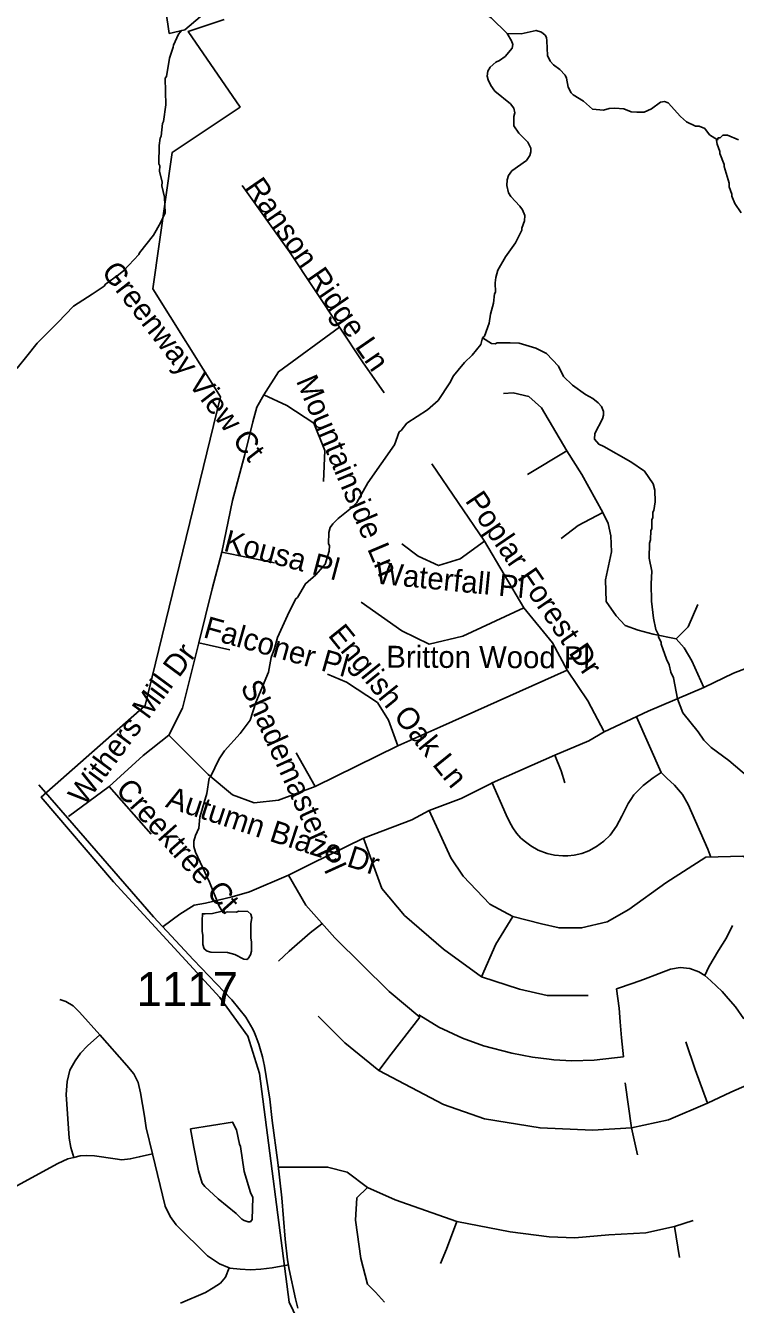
# Model space of a CAD drawing. Extents: x 1383679 to 1536984, y 460658 to 651027.
# Drawn here: x 1401869 to 1404948, y 505648 to 511196 of the extents above; entities that cross this region are included whole.
import ezdxf

# ---------------------------------------------------------------- set-up
doc = ezdxf.new("R2010")
doc.units = 0
for name, color, linetype in [('Default', 7, 'Continuous'), ('Exist Boundary Political City Limit New', 7, 'Continuous'), ('Exist Hydrographic Bay Label', 7, 'Continuous'), ('Exist Hydrographic Misc Water Feature', 7, 'Continuous'), ('Exist Road Non-System Secondary Historical Number Label', 7, 'Continuous'), ('Exist Road Non-System Type 51', 7, 'Continuous'), ('Exist Road Non-System Type 51 Label', 7, 'Continuous'), ('Map Preparation Boundary City Limit Buffer Line', 7, 'Continuous')]:
    doc.layers.add(name, color=color, linetype=linetype)

msp = doc.modelspace()

# ---------------------------------------------------------------- linework, layer by layer
at = {"layer": 'Default'}
msp.add_lwpolyline([(1403131, 505411.3), (1403012, 505658.8), (1402884.2, 506650), (1402833.5, 506812.1), (1402711.9, 506979.5), (1402250.6, 507481.7), (1401937, 507849.5), (1402388.4, 508246.1), (1402715.4, 509585.2), (1402421, 510054.7), (1402505.8, 510645.5), (1402799.4, 510842.3), (1402574.6, 511170.7), (1402730.2, 511222.1)], dxfattribs=at)
at = {"layer": 'Exist Boundary Political City Limit New'}
msp.add_lwpolyline([(1403131, 505411.3), (1403012, 505658.8), (1402884.2, 506650), (1402833.5, 506812.1), (1402711.9, 506979.5), (1402250.6, 507481.7), (1401937, 507849.5), (1402388.4, 508246.1), (1402715.4, 509585.2), (1402421, 510054.7), (1402505.8, 510645.5), (1402799.4, 510842.3), (1402574.6, 511170.7), (1402730.2, 511222.1)], dxfattribs=at)
at = {"layer": 'Exist Hydrographic Bay Label'}
msp.add_lwpolyline([(1402208.5, 512451.4), (1402371.4, 512215), (1402633.5, 511993.1), (1402673.5, 511916.9), (1402641.5, 511533.4), (1402477.4, 511261), (1402492.5, 511162.3), (1402559.5, 511177.3), (1402788.5, 511373), (1402842.4, 511572.1), (1402970.5, 511743.4), (1403354.5, 511762), (1403470.5, 511726.8)], dxfattribs=at)
at = {"layer": 'Exist Hydrographic Misc Water Feature'}
for points in [[(1403616.5, 511664.3), (1403610, 511645.8), (1403609.7, 511629.8), (1403619, 511597.6), (1403642.1, 511557.1), (1403704.2, 511467.7), (1403736.6, 511395), (1403747.6, 511346.8), (1403757, 511322.6), (1403798.3, 511285.7), (1403849.6, 511256.5), (1403889.1, 511229.7), (1403958.5, 511162.2)], [(1402547.6, 511175.8), (1402533.2, 511158.1), (1402510.2, 511110.7), (1402510, 511102.7), (1402493, 511055.1), (1402480.5, 510974.9), (1402475, 510967.5), (1402477.1, 510852.4), (1402467.1, 510779.8), (1402462.8, 510771.9), (1402457.6, 510716), (1402453.4, 510708.2), (1402448.8, 510676.3), (1402447.1, 510596.3), (1402450.9, 510588.2), (1402450.3, 510564.3), (1402461.3, 510516.1), (1402460.9, 510500.1), (1402471.9, 510451.8), (1402474.4, 510383.8), (1402454.4, 510340.5), (1402424.3, 510287.2), (1402362.7, 510210.4), (1402360.4, 510202.4), (1402295, 510134), (1402272.6, 510114.5), (1402215.7, 510073.8), (1402209.5, 510065.9), (1402157.7, 510031.2)], [(1403958.5, 511162.2), (1404019.6, 511160.8), (1404083.9, 511175.3), (1404107.8, 511166.8), (1404123.5, 511154.4), (1404129.3, 511144.3), (1404130.9, 511130.3), (1404133.6, 511066.2), (1404145.1, 511042), (1404158.7, 511025.7), (1404186.3, 511005.1), (1404209.8, 510980.6), (1404215.4, 510968.4), (1404222.6, 510928.3), (1404236, 510904), (1404243.9, 510895.8), (1404289.4, 510868.8), (1404328.6, 510834), (1404376.5, 510828.9), (1404400.7, 510836.3), (1404424.7, 510837.8), (1404464.7, 510834.9), (1404496.4, 510822.2), (1404520.3, 510819.7), (1404552.3, 510820.9), (1404584.6, 510834.2), (1404623.3, 510863.3), (1404641.3, 510866.9), (1404657.2, 510860.6), (1404710, 510801.4), (1404735.4, 510778.8), (1404775.1, 510759.9), (1404791.1, 510759.6), (1404814.9, 510749.1), (1404836.3, 510722.6), (1404871.2, 510700.8)], [(1403958.5, 511162.2), (1403977, 511129.7), (1403982.6, 511113.6), (1403980.2, 511097.6), (1403949.5, 511062.4), (1403925.1, 511044.9), (1403908.9, 511037.3), (1403884.5, 511015.8), (1403874, 510998.1), (1403871.6, 510976.2), (1403875.2, 510960.1), (1403886.7, 510935.8), (1403904.2, 510911.5), (1403973, 510855.9), (1403986.6, 510837.6), (1403992.1, 510817.5), (1403987.8, 510801.6), (1403986.9, 510761.7), (1404008.2, 510729.2), (1404047.4, 510690.3), (1404060.8, 510664), (1404060.5, 510648), (1404056.1, 510632.1), (1404041.6, 510610.5), (1403978.7, 510565.9), (1403964.2, 510546.3), (1403957.9, 510526.4), (1403957.4, 510502.4), (1403964.7, 510470.3), (1403974.3, 510454.1), (1404013.4, 510413.2), (1404025, 510396.9), (1404034.6, 510372.7), (1404034, 510348.8), (1404021.3, 510317.1), (1404021.1, 510309.1), (1403994, 510253.7), (1403950.6, 510192.7), (1403917.4, 510135.5), (1403908.7, 510103.7), (1403906.1, 510079.8), (1403907.2, 510039.7), (1403903.1, 510031.8), (1403898.2, 509992), (1403885.2, 509944.3), (1403880.4, 509904.4), (1403859.2, 509848.9), (1403850.8, 509840.9)], [(1404871.2, 510700.8), (1404865.8, 510697.9), (1404869.4, 510681.9), (1404880.7, 510649.6), (1404880.5, 510641.6), (1404899.5, 510593.2), (1404899.3, 510585.2), (1404921.7, 510512.7), (1404921.4, 510496.7), (1404932.7, 510464.5), (1404932.5, 510456.5), (1404945.8, 510424.3), (1404973, 510383.7)], [(1404871.2, 510700.8), (1404874.1, 510709.7), (1404882.1, 510709.5), (1404894.3, 510721.3), (1404914.2, 510720.8), (1404961.8, 510699.7)], [(1402157.7, 510031.2), (1402076.6, 509978.2), (1402009.2, 509907.8), (1401919.4, 509818.3), (1401874.2, 509761.6), (1401833.3, 509709.4), (1401784.2, 509655.7), (1401735.1, 509597.6), (1401710.1, 509549.3), (1401680.7, 509478), (1401669.6, 509422.3)], [(1403850.8, 509840.9), (1403843.8, 509813), (1403806.9, 509766), (1403772.7, 509734.6), (1403745.7, 509701.7), (1403726.1, 509677), (1403710.2, 509645.6), (1403659, 509569.6), (1403612.2, 509528.6), (1403522.9, 509470.7), (1403498.2, 509439.2), (1403490.1, 509433.4), (1403468.8, 509377.9), (1403353.2, 509212.6), (1403305.4, 509127.7), (1403282.9, 509104.2), (1403225.8, 509057.5), (1403201.3, 509034.1), (1403191, 509018.3), (1403184.5, 508996.5), (1403183.5, 508948.5), (1403187.3, 508940.5), (1403186.8, 508916.5), (1403168.7, 508859.8), (1403128.6, 508813.8), (1403083.6, 508774.8), (1403048.4, 508715.7), (1403042.2, 508709.8), (1403013, 508652.5), (1402962.6, 508541.7), (1402949.5, 508493.9), (1402934.7, 508454.3), (1402923.3, 508390.6), (1402868.4, 508259.9), (1402842.8, 508182.5), (1402799.5, 508125.5), (1402731.9, 508049.1), (1402709.1, 508015.6), (1402671.4, 507936.5), (1402665.2, 507930.6), (1402655.8, 507864.8), (1402625.6, 507761.6), (1402620.5, 507713.7), (1402605.9, 507682), (1402599.3, 507658.2), (1402598.8, 507634.2), (1402606.3, 507610.1), (1402667.5, 507480.8), (1402709.2, 507375.9), (1402721.6, 507353.8)], [(1403850.8, 509840.9), (1403890.4, 509816.2), (1403906.4, 509815.9), (1403914.5, 509819.7), (1403970.5, 509820.4), (1404010.5, 509817.6), (1404082, 509795.9), (1404129.5, 509772.9), (1404180.4, 509717.8), (1404202.6, 509674.1), (1404241.8, 509635.6), (1404297.8, 509595.2), (1404329.3, 509578.5), (1404353, 509560), (1404366.7, 509543.7), (1404376.2, 509521.5), (1404375.8, 509505.5), (1404371.5, 509489.6), (1404338.1, 509426.3), (1404337.5, 509402.4), (1404355.1, 509380), (1404376.8, 509369.5), (1404495.3, 509303.2)], [(1404594.9, 509092.9), (1404600.4, 509129.9), (1404599, 509180.9), (1404592.1, 509208.2), (1404554.6, 509262.4), (1404495.3, 509303.2)], [(1404594.9, 509092.9), (1404590.7, 509084.8), (1404590.2, 509060.8), (1404586.1, 509052.9), (1404585.1, 509013), (1404581, 509005.1), (1404580.1, 508965.1), (1404575.8, 508951.2), (1404574.4, 508885.3), (1404585.1, 508829.1), (1404582.3, 508774.2), (1404584.3, 508699.2), (1404592.7, 508625), (1404603.7, 508576.7), (1404615.2, 508552.5), (1404615, 508544.5), (1404626.5, 508520.2), (1404626.4, 508512.2), (1404648.9, 508447.8), (1404660.4, 508423.6), (1404667.7, 508391.4), (1404679.2, 508367.1), (1404697.2, 508274.8), (1404719.9, 508214.3), (1404786.1, 508132.9), (1404811.3, 508096.3), (1404842.7, 508063.6), (1404919.5, 508007.9), (1405005.9, 507934)], [(1402721.6, 507353.8), (1402726.6, 507347.5), (1402744.7, 507351.1), (1402784.7, 507350.2), (1402792.8, 507354), (1402832.8, 507353.1), (1402846.5, 507340.8), (1402850.2, 507324.7), (1402845.7, 507300.9), (1402846.3, 507236.9), (1402849.9, 507220.8), (1402849.1, 507180.8), (1402844.8, 507164.9), (1402834.4, 507149.2), (1402828.3, 507145.3), (1402816.3, 507145.6), (1402776.7, 507166.4), (1402744.9, 507175.2), (1402672.9, 507176.8), (1402657, 507181.2), (1402643.2, 507191.5), (1402637.7, 507209.6), (1402638.5, 507249.5), (1402634.9, 507265.6), (1402635.9, 507313.6), (1402636.5, 507342.8), (1402648.5, 507343.2), (1402680.6, 507344.5), (1402721.6, 507353.8)], [(1402584.2, 506409.6), (1402766.9, 506439.6), (1402784.3, 506405.6), (1402797.1, 506343), (1402800.9, 506333), (1402816.8, 506224.4), (1402845.1, 506134.4), (1402854.6, 506112), (1402852.8, 506016), (1402844.6, 506006.4), (1402834.5, 506006.6), (1402816.7, 506012.7), (1402806.7, 506018.6), (1402783.2, 506042.9), (1402704.4, 506106.8), (1402647.4, 506159.7), (1402635.7, 506173.9), (1402618.8, 506228.4), (1402598.8, 506330.5), (1402584.2, 506409.6)]]:
    msp.add_lwpolyline(points, dxfattribs=at)
at = {"layer": 'Exist Road Non-System Type 51'}
for p, q in [((1404216.6, 509351.7), (1404045.8, 509248.5)), ((1404625.6, 507955.3), (1404518.6, 508197.2)), ((1404497.1, 506413.7), (1404470.4, 506609.8)), ((1404497.1, 506413.7), (1404523.8, 506297.8)), ((1404684.1, 505985.9), (1404764.3, 506012.6)), ((1404684.1, 505985.9), (1404706.4, 505852.2))]:
    msp.add_line(p, q, dxfattribs=at)
for points in [[(1403231.5, 509888.4), (1403013.9, 510213.9), (1402808.2, 510502.1)], [(1402902.4, 509594.3), (1402967, 509694.3), (1403231.5, 509888.4)], [(1403231.5, 509888.4), (1403331.2, 509737.5), (1403425.3, 509602.2)], [(1402720.2, 508912), (1402767.2, 509135.5), (1402820.1, 509335.5), (1402855.3, 509476.6), (1402873, 509541.3), (1402902.4, 509594.3)], [(1402902.4, 509594.3), (1403002.3, 509547.2), (1403119.8, 509470.8), (1403166.8, 509353.1), (1403161, 509217.8)], [(1404216.6, 509351.7), (1404107.6, 509537.5), (1404051.7, 509587.6), (1403983.9, 509602.3), (1403942.6, 509599.4)], [(1404372.8, 509083.4), (1404281.5, 509248.5), (1404216.6, 509351.7)], [(1403631.1, 509294.3), (1403860.4, 508959)], [(1404372.8, 509083.4), (1404266.7, 509027.4), (1404193.1, 508971.3)], [(1404691, 508535), (1404590.8, 508555.6), (1404526, 508573.3), (1404470, 508593.9), (1404431.7, 508635.2), (1404387.5, 508697.1), (1404384.6, 508791.5), (1404411.1, 508912.4), (1404408.1, 508983.1), (1404396.4, 509036.2), (1404372.8, 509083.4)], [(1403860.4, 508959), (1403754.6, 508882.6), (1403660.5, 508853.2), (1403572.4, 508894.3), (1403501.8, 508947.3)], [(1403860.4, 508959), (1404030.8, 508670.8)], [(1402620.3, 508517.9), (1402679, 508753.2), (1402720.2, 508912)], [(1402720.2, 508912), (1402949.4, 508864.9)], [(1404030.8, 508670.8), (1403766.3, 508547.3), (1403619.4, 508512), (1403501.8, 508570.8), (1403325.5, 508694.3)], [(1404030.8, 508670.8), (1404154.2, 508517.9), (1404218.9, 508400.2)], [(1404691, 508535), (1404744, 508588), (1404785.3, 508685.3)], [(1402491, 508117.9), (1402549.7, 508235.5), (1402620.3, 508517.9)], [(1402620.3, 508517.9), (1402755.4, 508488.5)], [(1404811, 508324.4), (1404758.7, 508440.6), (1404726.3, 508496.6), (1404691, 508535)], [(1404218.9, 508400.2), (1403666.4, 508153.2), (1403484.2, 508070.8)], [(1404218.9, 508400.2), (1404307.8, 508266.4), (1404379, 508132.7)], [(1404811, 508324.4), (1404940.1, 508386.8), (1405033.6, 508422.4)], [(1403484.2, 508070.8), (1403443.1, 508182.6), (1403396, 508259.1), (1403260.9, 508347.3), (1403178.6, 508382.6)], [(1404379, 508132.7), (1404570.5, 508221.9), (1404811, 508324.4)], [(1402232.4, 507894.4), (1402379.3, 508029.7), (1402491, 508117.9)], [(1403125.7, 507894.4), (1402967, 507835.6), (1402861.2, 507823.8), (1402767.2, 507859.1), (1402661.4, 507947.3), (1402491, 508117.9)], [(1404165.3, 508031.4), (1404313, 508093), (1404379, 508132.7)], [(1403484.2, 508070.8), (1403125.7, 507894.4)], [(1403043.4, 508041.4), (1403125.7, 507894.4)], [(1403619.9, 507790.7), (1403759.1, 507843.6), (1403906.8, 507917.5), (1404165.3, 508031.4)], [(1404165.3, 508031.4), (1404193, 507963.7), (1404208.4, 507911.3)], [(1404625.6, 507955.3), (1404591.4, 507932.9), (1404547.4, 507899.8), (1404526.6, 507878.3), (1404507.8, 507858.5), (1404494.9, 507839.2), (1404483.1, 507820.9), (1404455.4, 507765.7), (1404433, 507723.1), (1404405.4, 507684.2), (1404377.5, 507657.8), (1404346.4, 507634.2), (1404311.8, 507615.3), (1404281.4, 507604.3), (1404248.6, 507597.6), (1404221.6, 507593.9), (1404199.4, 507594.7), (1404164.1, 507597.6), (1404132.1, 507604.3), (1404092.5, 507618.5), (1404061.1, 507637.2), (1404037.2, 507655.1), (1404017.9, 507671.6), (1403999.1, 507692.4), (1403983.5, 507716.3), (1403968.5, 507742.5), (1403954.4, 507772.3), (1403891.6, 507914.1)], [(1404841.4, 507588), (1404829, 507623.3), (1404742.9, 507816.3), (1404718.9, 507860.1), (1404684.6, 507900.6), (1404651, 507931.8), (1404625.6, 507955.3)], [(1403050.7, 505631.4), (1403039.4, 505672.4), (1403012.1, 505799.7), (1403005.8, 505842.4), (1402995.1, 505931.6), (1402981.4, 506110), (1402963.7, 506263.9), (1402939.4, 506445.8), (1402928.7, 506538.3), (1402906, 506681.4), (1402897, 506721.8), (1402887.2, 506756.5), (1402880.7, 506777.4), (1402867.8, 506812.3), (1402861.9, 506826.9), (1402854.4, 506842.6), (1402825, 506894), (1402763.6, 506969.7), (1402598, 507143.4), (1402423.9, 507329.9), (1401927, 507901.7)], [(1402056, 507765), (1402232.4, 507894.4)], [(1402232.4, 507894.4), (1402414.5, 507688.5)], [(1403334.9, 507670.4), (1403544.2, 507750.6), (1403619.9, 507790.7)], [(1403982.7, 507330.6), (1403882.6, 507385.2), (1403766.8, 507505.5), (1403713.4, 507585.8), (1403619.9, 507790.7)], [(1403334.9, 507670.4), (1403107.8, 507559), (1403009.8, 507510)], [(1403847, 507068.8), (1403682.2, 507189.1), (1403513, 507336.2), (1403415, 507452.1), (1403334.9, 507670.4)], [(1405367.6, 507259.3), (1405104.9, 507531.1), (1404980.2, 507593.5), (1404819.9, 507589.1), (1404646.2, 507477.6), (1404485.9, 507361.8), (1404392.4, 507308.3), (1404281.1, 507281.6), (1404183.1, 507281.6), (1404107.4, 507299.4), (1403982.7, 507330.6)], [(1403009.8, 507510), (1402840.6, 507438.7), (1402764.9, 507416.4), (1402649.1, 507389.7), (1402600.2, 507380.8), (1402537.8, 507340.6), (1402466.6, 507287.2)], [(1403009.8, 507510), (1403085.5, 507380.8), (1403210.2, 507238.1), (1403446.2, 507006.4), (1403579.8, 506895)], [(1403154.1, 507299.8), (1403103.1, 507259.7), (1403012.5, 507180.2), (1402966.5, 507137.8)], [(1403982.7, 507330.6), (1403909.3, 507211.4), (1403847, 507068.8)], [(1404814.9, 507074.5), (1404833.5, 507113.1), (1404875.1, 507184.1), (1404909.1, 507238.9), (1404935, 507291.7)], [(1403847, 507068.8), (1404011.7, 507015.3), (1404132, 506988.6), (1404310.1, 506988.6)], [(1404431.9, 507017.8), (1404504.6, 507042.3), (1404550.1, 507058.3), (1404618.1, 507083.8), (1404666.8, 507102.2), (1404708.4, 507109.2), (1404750.9, 507106.2), (1404789.5, 507091.5), (1404814.9, 507074.5)], [(1404814.9, 507074.5), (1404842, 507052.1), (1404890.6, 507005.8), (1404916.9, 506974.9), (1404949.2, 506939.4), (1404984.8, 506887.8)], [(1404431.9, 507017.8), (1404444, 506934.1), (1404447.8, 506873.8), (1404454.4, 506804.2), (1404462.4, 506722.7)], [(1402018.1, 506971.5), (1402043.6, 506963), (1402075.8, 506943.8), (1402103.5, 506916), (1402191.4, 506817.2)], [(1403401.7, 506663.3), (1403254.7, 506783.6), (1403139, 506899.5)], [(1403579.8, 506895), (1403455.1, 506734.6), (1403401.7, 506663.3)], [(1403575.5, 506903.9), (1403661.1, 506851.5), (1403765.1, 506803.7), (1403855.2, 506769.6), (1403978.6, 506738.4), (1404067.8, 506721.1), (1404140.5, 506712), (1404160.8, 506709.5), (1404238, 506705.6), (1404335.9, 506708.4), (1404423.4, 506717.9), (1404462.4, 506722.7)], [(1402191.4, 506817.2), (1402137.6, 506770.8), (1402107.8, 506738.7), (1402084.2, 506704.5), (1402060.8, 506663.9), (1402050.1, 506614.8), (1402045.9, 506559.2), (1402058.6, 506369.1), (1402065.1, 506328.5), (1402078.4, 506285.7)], [(1402191.4, 506817.2), (1402308.6, 506685.2), (1402338.5, 506648.9), (1402357.8, 506610.5), (1402368.4, 506565.7), (1402385.5, 506465.2), (1402391.9, 506414), (1402419.4, 506302.2)], [(1404826.6, 506520.7), (1404773.2, 506667.7), (1404733.1, 506788)], [(1403401.7, 506663.3), (1403682.2, 506516.2), (1403860.3, 506453.8), (1404100.8, 506413.7), (1404327.9, 506404.8), (1404497.1, 506413.7)], [(1405100.4, 506644.3), (1404929, 506569.7), (1404826.6, 506520.7)], [(1404497.1, 506413.7), (1404657.4, 506449.4), (1404826.6, 506520.7)], [(1402078.4, 506285.7), (1402052.2, 506279.4), (1402009.5, 506260.2), (1401751, 506119.2), (1401712.6, 506102.1), (1401676.2, 506097.8), (1401635.6, 506102.1), (1401614.4, 506110.7)], [(1402419.4, 506302.2), (1402362, 506287.9), (1402323.5, 506279.4), (1402287.2, 506275.1), (1402257.4, 506279.4), (1402167.6, 506292.2), (1402135.5, 506294.3), (1402105.6, 506292.2), (1402078.4, 506285.7)], [(1402419.4, 506302.2), (1402475.1, 506074.3), (1402496.6, 506029.4), (1402522.1, 505993.2), (1402658.9, 505858.6), (1402710.1, 505824.3), (1402752.2, 505806.4)], [(1402966, 506244.4), (1403179, 506244.4), (1403263.6, 506222.1), (1403352.7, 506155.2)], [(1403352.7, 506155.2), (1403306.3, 506111.1), (1403300.6, 506013.6), (1403323.5, 505847.3), (1403352.2, 505735.5), (1403386.6, 505701.1), (1403426.7, 505658)], [(1403352.7, 506155.2), (1403472.9, 506101.8), (1403740.1, 506008.2)], [(1403740.1, 506008.2), (1403695.6, 505887.8), (1403668.9, 505825.5)], [(1403740.1, 506008.2), (1403971.7, 505963.6), (1404140.9, 505941.3), (1404252.2, 505936.9), (1404399.1, 505950.2), (1404559.4, 505959.1), (1404684.1, 505985.9)], [(1402752.2, 505806.4), (1402735.9, 505766.7), (1402714.4, 505741.1), (1402682.4, 505719.7), (1402650.4, 505700.5), (1402541.4, 505653.5)], [(1402752.2, 505806.4), (1402755.1, 505805.2), (1402799.9, 505800.8), (1402844.8, 505798.8), (1402889.6, 505800.8), (1402938.8, 505807.2), (1403009.1, 505819.5)]]:
    msp.add_lwpolyline(points, dxfattribs=at)
at = {"layer": 'Map Preparation Boundary City Limit Buffer Line'}
msp.add_lwpolyline([(1403131, 505411.3), (1403012, 505658.8), (1402884.2, 506650), (1402833.5, 506812.1), (1402711.9, 506979.5), (1402250.6, 507481.7), (1401937, 507849.5), (1402388.4, 508246.1), (1402715.4, 509585.2), (1402421, 510054.7), (1402505.8, 510645.5), (1402799.4, 510842.3), (1402574.6, 511170.7), (1402730.2, 511222.1)], dxfattribs=at)
msp.add_lwpolyline([(1403131, 505411.3), (1403012, 505658.8), (1402884.2, 506650), (1402833.5, 506812.1), (1402711.9, 506979.5), (1402250.6, 507481.7), (1401937, 507849.5), (1402388.4, 508246.1), (1402715.4, 509585.2), (1402421, 510054.7), (1402505.8, 510645.5), (1402799.4, 510842.3), (1402574.6, 511170.7), (1402730.2, 511222.1)], dxfattribs=at)

# ---------------------------------------------------------------- texts
at = {"layer": 'Exist Road Non-System Secondary Historical Number Label'}
msp.add_text('1117', height=147.64, dxfattribs=at).set_placement((1402351.1, 506942.2))
at = {"layer": 'Exist Road Non-System Type 51 Label'}
for s, rotation, p in [('Ranson Ridge Ln', 304.5957, (1402817.7, 510494.9)), ('Greenway View Ct', 307.8757, (1402194.4, 510127)), ('Mountainside Ln', 292.9811, (1403041.2, 509655)), ('Poplar Forest Dr', 304.249, (1403773, 509135)), ('Kousa Pl', 345.1608, (1402723.8, 508918.6)), ('Waterfall Pl', 354.3543, (1403383.6, 508775.8)), ('Falconer Pl', 344.2631, (1402635.8, 508543.5)), ('English Oak Ln', 308.9379, (1403177.8, 508550.4)), ('Withers Mill Dr', 53.5278, (1402123.5, 507807.2)), ('Britton Wood Pl', 359.8081, (1403434, 508410.5)), ('Shademaster Pl', 294.4498, (1402800, 508330.9)), ('Creektree Ct', 311.6288, (1402255.6, 507877.6)), ('Autumn Blaze Dr', 341.8838, (1402472.5, 507807.4))]:
    msp.add_text(s, height=95, rotation=rotation, dxfattribs=at).set_placement(p)

doc.saveas('drawing.dxf')
